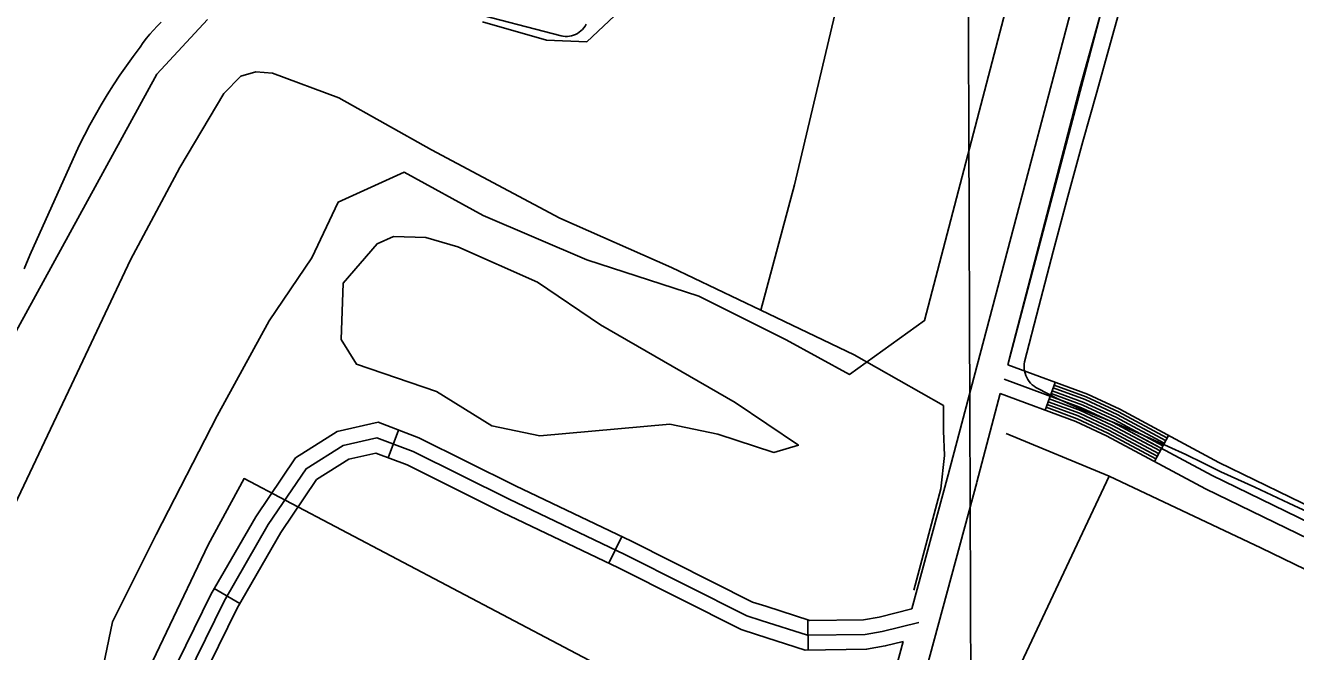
# Model space of a CAD drawing. Extents: x 3392644 to 3430565, y 576657 to 602123.
# Drawn here: x 3411577 to 3412867, y 596461 to 597098 of the extents above; entities that cross this region are included whole.
import ezdxf

# ---------------------------------------------------------------- set-up
doc = ezdxf.new("R2010")
doc.units = 0
for name, color, linetype in [('V-DTCH-CNTR', 7, 'Continuous'), ('V-GRID-MAJR', 7, 'Continuous'), ('V-ROAD-CNTR', 7, 'Continuous'), ('V-SITE-OTLN', 7, 'Continuous'), ('V-SITE-VEGE', 7, 'Continuous'), ('V-TOPO-SHOR', 7, 'Continuous')]:
    doc.layers.add(name, color=color, linetype=linetype)

msp = doc.modelspace()

# ---------------------------------------------------------------- linework, layer by layer
at = {"layer": 'V-DTCH-CNTR'}
for points in [[(3412664.63, 596701.453), (3412654.517, 596705.564), (3412644.482, 596709.858), (3412634.5270000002, 596714.337), (3412624.656, 596719.001), (3412614.8740000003, 596723.844), (3412605.181, 596728.87), (3412603.1410000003, 596729.998), (3412601.2120000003, 596731.311), (3412599.416, 596732.7980000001), (3412597.761, 596734.447), (3412596.27, 596736.2390000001), (3412594.949, 596738.162), (3412593.813, 596740.199), (3412592.8710000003, 596742.333), (3412592.129, 596744.545), (3412591.597, 596746.817), (3412591.2770000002, 596749.127), (3412591.173, 596751.457), (3412591.2830000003, 596753.7880000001), (3412591.611, 596756.096), (3412606.088, 596812.205), (3412620.764, 596868.263), (3412635.639, 596924.268), (3412650.708, 596980.221), (3412664.987, 597030.2930000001), (3412679.011, 597080.436), (3412692.784, 597130.651)], [(3412146.149, 597099.453), (3412145.116, 597097.541), (3412143.9020000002, 597095.738), (3412142.515, 597094.063), (3412140.971, 597092.531), (3412139.286, 597091.159), (3412137.473, 597089.959), (3412135.5500000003, 597088.941), (3412133.539, 597088.118), (3412131.4560000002, 597087.493), (3412129.322, 597087.077), (3412127.157, 597086.873), (3412124.984, 597086.881), (3412122.822, 597087.102), (3412120.69, 597087.534), (3412024.469, 597112.806)], [(3411714.424, 597101.291), (3411710.4960000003, 597097.4400000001), (3411706.715, 597093.443), (3411703.092, 597089.304), (3411699.629, 597085.029), (3411696.332, 597080.626), (3411693.205, 597076.102), (3411686.1410000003, 597066.671), (3411679.264, 597057.107), (3411672.571, 597047.41), (3411666.069, 597037.585), (3411659.759, 597027.634), (3411653.643, 597017.564), (3411647.725, 597007.377), (3411642.005, 596997.076), (3411636.485, 596986.6680000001), (3411631.169, 596976.154)], [(3411631.169, 596976.154), (3411581.052, 596864.394), (3411575.211, 596850.556)], [(3412894.219, 596596.3640000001), (3412859.973, 596612.584), (3412825.609, 596628.559), (3412791.1350000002, 596644.285), (3412773.379, 596653.133), (3412755.512, 596661.757), (3412737.539, 596670.154), (3412719.4620000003, 596678.321), (3412701.2830000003, 596686.263), (3412683.005, 596693.974), (3412664.63, 596701.453)]]:
    msp.add_lwpolyline(points, dxfattribs=at)
at = {"layer": 'V-GRID-MAJR'}
msp.add_spline([(3412589.085, 582101.816), (3412567.059, 588159.461), (3412545.019, 594220.573), (3412522.98, 600281.705), (3412522.967, 600285.152)], degree=3, dxfattribs=at)
at = {"layer": 'V-ROAD-CNTR'}
for p, q in [((3412622.835716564, 596735.2205030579), (3412612.454737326, 596707.073559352)), ((3411955.7530507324, 596686.6566001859), (3411945.0900720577, 596658.6156562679)), ((3412737.720486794, 596681.377610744), (3412723.5455151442, 596654.9376636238)), ((3412182.381597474, 596578.376816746), (3412169.4146234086, 596551.323870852)), ((3411768.455425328, 596525.5059224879), (3411794.44437335, 596510.5199524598)), ((3412371.4472193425, 596493.1039872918), (3412371.824218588, 596463.107047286))]:
    msp.add_line(p, q, dxfattribs=at)
for points in [[(3412514.041934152, 596641.2926909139), (3412697.096568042, 597334.3203048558), (3412918.489125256, 598156.817659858), (3413096.173769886, 598791.3513907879), (3413215.4815312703, 599260.076453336), (3413330.92630038, 599682.825607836), (3413442.7400767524, 600095.23278302), (3413490.39098145, 600256.5144604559), (3413503.018956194, 600296.400380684)], [(3412574.5818130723, 596753.0164674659), (3412726.084510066, 597326.5903203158), (3412947.4190673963, 598148.873675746), (3413125.157711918, 598783.6054062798), (3413244.4894732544, 599252.4244686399), (3413359.874242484, 599674.9496235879), (3413471.60601902, 600087.056799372), (3413519.0789240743, 600247.7364780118), (3413524.773912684, 600265.72744203)], [(3412574.5818130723, 596753.0164674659), (3412655.3846514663, 596723.216527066), (3412688.3845854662, 596707.8285578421), (3412789.1023840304, 596653.830665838), (3413151.3326595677, 596477.5460184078), (3413216.8475285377, 596444.851083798), (3413291.594379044, 596432.1751091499), (3413356.089250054, 596414.0511453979), (3413481.893998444, 596384.0742053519), (3413519.4129234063, 596370.849231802)], [(3414444.545073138, 595954.685064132), (3413589.783782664, 596344.3672847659), (3413565.6658309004, 596359.379254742), (3413516.351929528, 596356.022261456), (3413477.650006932, 596369.6652341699), (3413352.3202575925, 596399.5291744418), (3413288.3023856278, 596417.5191384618), (3413212.142537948, 596430.4351126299), (3413144.70167283, 596464.0910453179), (3412782.274397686, 596640.4716925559), (3412681.6655989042, 596694.410584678), (3412649.609663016, 596709.3585547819), (3412570.7338207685, 596738.4484966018)], [(3412620.7587207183, 596729.5915143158), (3412653.074656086, 596717.673538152), (3412685.696590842, 596702.4615685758), (3412734.884492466, 596676.0906213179)], [(3412621.796718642, 596732.4065086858), (3412654.229653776, 596720.4445326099), (3412687.040588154, 596705.1445632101), (3412736.30248963, 596678.73461603)], [(3412543.04787614, 596633.6307062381), (3412566.8858284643, 596723.880525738)], [(3412566.8858284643, 596723.880525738), (3412643.8346745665, 596695.5005824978), (3412674.946612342, 596680.9926115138), (3412775.4464113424, 596627.1127192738), (3413138.0706860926, 596450.636072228), (3413207.437547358, 596416.0191414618), (3413285.010392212, 596402.8631677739), (3413348.5512651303, 596385.0072034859), (3413473.40601542, 596355.2562629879), (3413514.2829336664, 596340.846291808), (3413561.851838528, 596344.0852853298), (3413582.679796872, 596331.12031126), (3414423.3301155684, 595947.87107776)], [(3412615.5687310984, 596715.5185424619), (3412647.299667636, 596703.8155658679), (3412678.978604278, 596689.043595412), (3412727.79750664, 596662.870647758)], [(3412616.606729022, 596718.3325368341), (3412648.454665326, 596706.5865603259), (3412680.321601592, 596691.726590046), (3412729.2155038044, 596665.5146424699)], [(3412617.644726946, 596721.147531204), (3412649.609663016, 596709.3585547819), (3412681.6655989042, 596694.410584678), (3412730.63250097, 596668.158637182)], [(3412618.68272487, 596723.962525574), (3412650.7646607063, 596712.130549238), (3412683.0095962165, 596697.0945793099), (3412732.049498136, 596670.8026318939)], [(3412619.720722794, 596726.7765199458), (3412651.919658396, 596714.901543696), (3412684.3525935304, 596699.7775739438), (3412733.4674953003, 596673.446626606)], [(3412613.49273525, 596709.888553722), (3412644.989672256, 596698.2725769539), (3412676.290609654, 596683.6766061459), (3412724.96251231, 596657.582658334)], [(3412614.530733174, 596712.7035480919), (3412646.144669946, 596701.0435714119), (3412677.6346069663, 596686.3596007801), (3412726.380509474, 596660.2266530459)], [(3411695.52957118, 595684.0986053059), (3411663.2576357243, 595738.1534971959), (3411633.342695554, 595789.943393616), (3411609.245743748, 595862.9652475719), (3411597.881766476, 595918.44613661), (3411592.643776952, 595964.7630439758), (3411587.3357875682, 596006.6069602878), (3411588.293785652, 596056.7038600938), (3411596.4207693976, 596113.8797457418), (3411611.5767390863, 596174.7706239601), (3411631.2006998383, 596236.037501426), (3411688.7445847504, 596363.921245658), (3411765.1234319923, 596519.728934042), (3411810.5963410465, 596598.5887763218), (3411851.0422601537, 596658.4166566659), (3411893.4651753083, 596685.213603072), (3411934.78909266, 596694.6285842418), (3411976.363009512, 596678.8186158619), (3412074.581813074, 596630.0437134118), (3412192.2965776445, 596573.623826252), (3412315.14333195, 596511.862949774), (3412328.6073050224, 596507.530958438)], [(3411708.008546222, 595692.4585885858), (3411676.192609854, 595745.749482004), (3411647.103668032, 595796.109381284), (3411623.7647147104, 595866.833239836), (3411612.7117368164, 595920.7981319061), (3411607.537747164, 595966.550040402), (3411602.3537575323, 596007.411958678), (3411603.273755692, 596055.5008624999), (3411611.162739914, 596111.0057514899), (3411626.012710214, 596170.6666321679), (3411645.2276717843, 596230.654512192), (3411702.322557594, 596357.54025842), (3411778.370405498, 596512.672948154), (3411823.323315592, 596590.6317922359), (3411861.7092388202, 596647.412678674), (3411899.3031636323, 596671.1596311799), (3411933.698094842, 596678.9956155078), (3411970.347021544, 596665.0586433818), (3412068.0038262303, 596616.5627403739), (3412185.685590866, 596560.1588531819), (3412309.4433433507, 596497.9399776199), (3412324.01331421, 596493.2519869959)], [(3411764.192433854, 595642.4026886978), (3411720.4875212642, 595700.818571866), (3411689.1275839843, 595753.3454668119), (3411660.86464051, 595802.2753689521), (3411638.283685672, 595870.7012321), (3411627.541707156, 595923.150127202), (3411622.4317173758, 595968.3370368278), (3411617.3717274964, 596008.216957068), (3411618.2537257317, 596054.2978649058), (3411625.90471043, 596108.131757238), (3411640.4486813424, 596166.5626403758), (3411659.2546437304, 596225.2715229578), (3411715.9005304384, 596351.1592711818), (3411791.617379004, 596505.616962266), (3411836.0502901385, 596582.6748081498), (3411872.3762174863, 596636.408700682), (3411905.1411519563, 596657.1056592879), (3411932.607097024, 596663.3626467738), (3411964.3310335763, 596651.298670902), (3412061.425839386, 596603.0817673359), (3412179.074604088, 596546.6938801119), (3412303.7433547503, 596484.017005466), (3412319.4193233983, 596478.973015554)], [(3412514.064934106, 596641.3766907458), (3412477.171007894, 596504.9209636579)], [(3412543.0248761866, 596633.5467064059), (3412394.5041732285, 596084.223805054)], [(3412328.6073050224, 596507.530958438), (3412373.369215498, 596493.128987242), (3412428.147105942, 596493.8169858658), (3412443.7680747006, 596496.6809801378), (3412477.171007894, 596504.9209636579)], [(3412324.01331421, 596493.2519869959), (3412371.1072200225, 596478.0990173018), (3412429.6041030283, 596478.8340158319), (3412446.9200683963, 596482.0090094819), (3412484.09799404, 596491.180991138)], [(3412468.2210257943, 596471.81502987), (3412312.412337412, 595895.5421824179), (3412282.509397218, 595752.528468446)], [(3412319.4193233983, 596478.973015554), (3412368.845224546, 596463.0690473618), (3412431.061100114, 596463.8510457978), (3412450.072062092, 596467.337038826), (3412468.2210257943, 596471.81502987)]]:
    msp.add_lwpolyline(points, dxfattribs=at)
at = {"layer": 'V-SITE-OTLN'}
msp.add_lwpolyline([(3411338.657, 595682.076), (3411762.384, 596570.076), (3411798.744, 596637.462), (3411841.216, 596615.058), (3412350.043, 596346.643), (3412296.49, 596028.634), (3412866.066, 595750.12), (3412927.227, 595738.177), (3412961.934, 595770.519), (3413006.335, 595811.868), (3413139.494, 596093.572), (3413476.335, 595930.107), (3413355.3680000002, 595654.569)], dxfattribs=at)
at = {"layer": 'V-SITE-VEGE'}
for points in [[(3412585.52, 597163.976), (3412489.842, 596798.004), (3412413.863, 596743.329), (3412349.413, 596778.5480000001), (3412260.642, 596822.875), (3412146.953, 596859.915), (3412041.772, 596904.848), (3411961.2120000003, 596948.8740000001), (3411894.345, 596918.496), (3411867.606, 596862.004), (3411824.1520000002, 596797.9180000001), (3411771.281, 596701.333), (3411709.296, 596580.451), (3411664.932, 596491.767), (3411644.89, 596393.971), (3411404.2460000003, 595885.544)], [(3411551.501, 596758.701), (3411710.117, 597048.456), (3411761.475, 597104.041)], [(3412040.822, 597101.9500000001), (3412105.873, 597083.129), (3412146.91, 597081.615), (3412180.948, 597113.206)]]:
    msp.add_lwpolyline(points, dxfattribs=at)
msp.add_lwpolyline([(3411899.528, 596836.193), (3411933.867, 596875.984), (3411950.585, 596883.578), (3411983.414, 596882.368), (3412015.941, 596872.957), (3412096.804, 596837.129), (3412160.949, 596793.71), (3412297.75, 596714.765), (3412361.895, 596671.344), (3412336.973, 596664.051), (3412280.127, 596682.573), (3412231.186, 596692.586), (3412099.2660000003, 596681.029), (3412050.325, 596691.0430000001), (3411994.085, 596725.962), (3411912.92, 596753.587), (3411897.413, 596778.794)], close=True, dxfattribs=at)
at = {"layer": 'V-TOPO-SHOR'}
for points in [[(3412820.0160000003, 597663.9130000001), (3412775.8740000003, 597496.305), (3412725.497, 597313.308), (3412647.978, 597035.65), (3412576.36, 596759.991)], [(3411669.149, 597609.862), (3411664.948, 597579.482), (3411861.132, 597532.6630000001), (3412080.207, 597481.215), (3412256.2630000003, 597438.246), (3412416.923, 597399.545), (3412457.975, 597390.267), (3412463.9020000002, 597387.533), (3412466.282, 597384.39), (3412467.0840000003, 597381.24), (3412456.646, 597335.453), (3412405.112, 597135.304), (3412357.912, 596935.964), (3412323.636, 596808.496)], [(3411204.671, 595842.326), (3411252.295, 595939.468), (3411295.18, 596030.629), (3411350.255, 596148.858), (3411425.048, 596298.954), (3411485.6380000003, 596427.535), (3411530.466, 596527.8420000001), (3411565.84, 596611.026), (3411623.284, 596732.841), (3411683.483, 596859.831), (3411733.505, 596953.806), (3411778.051, 597029.084), (3411795.449, 597046.642), (3411810.524, 597051.08), (3411827.613, 597049.568), (3411894.859, 597024.452), (3411989.2430000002, 596971.65), (3412119.453, 596902.327), (3412232.894, 596851.998), (3412323.636, 596808.496), (3412418.4080000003, 596763.0650000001), (3412509.21, 596711.837)], [(3412478.969, 596523.867), (3412506.4960000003, 596626.908), (3412510.285, 596660.835), (3412509.382, 596686.067), (3412509.21, 596711.837)], [(3412572.898, 596683.13), (3412677.568, 596639.909), (3412831.626, 596567.121), (3413013.165, 596478.965), (3413212.944, 596385.84), (3413309.74, 596339.2930000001), (3413371.866, 596304.221), (3413403.717, 596288.8740000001), (3413431.965, 596279.072), (3413458.001, 596271.257)], [(3412411.446, 596068.908), (3412445.017, 596143.586), (3412520.775, 596306.386), (3412598.879, 596472.745), (3412677.568, 596639.909)]]:
    msp.add_lwpolyline(points, dxfattribs=at)

doc.saveas('drawing.dxf')
